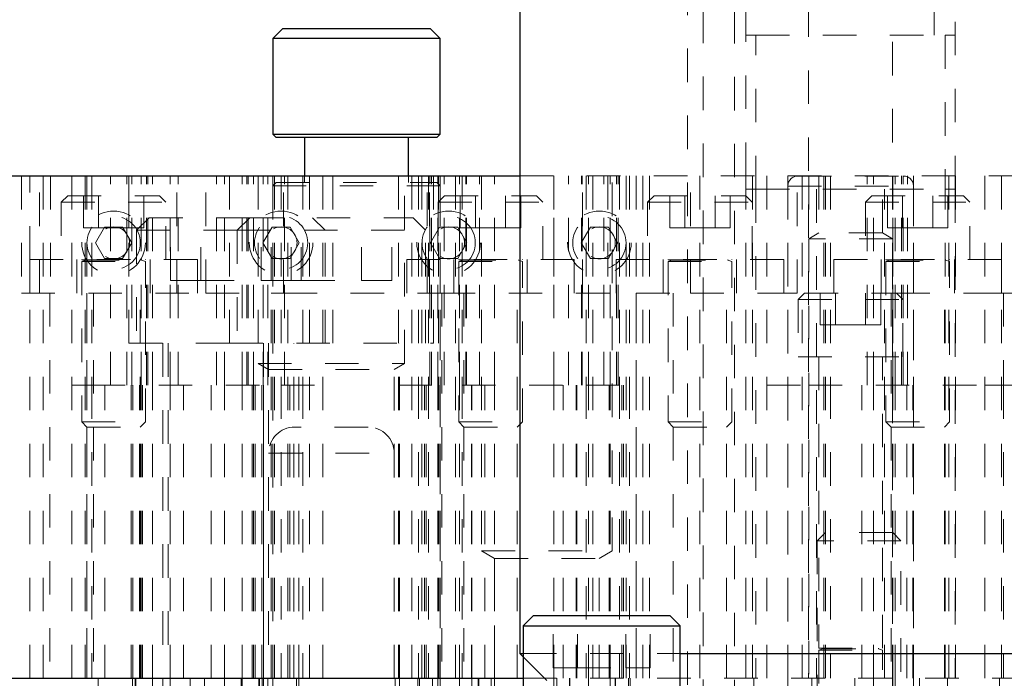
# Model space of a CAD drawing. Header units: inches. Extents: x 1802 to 2468, y -253 to -72.
# Tile 286 of 570: x 2078.78 to 2081.72, y -114.7 to -112.73. Entities that reach past the tile are written whole.
import ezdxf

# ---------------------------------------------------------------- set-up
doc = ezdxf.new("R2010")
doc.units = ezdxf.units.IN
doc.header["$LTSCALE"] = 0.5
doc.header["$MEASUREMENT"] = 0
doc.linetypes.add('HIDDEN', pattern=[0.225, 0.15, -0.075])
for name, color, linetype in [('DIE-M-S', 8, 'Continuous'), ('DIE-M-S2', 1, 'Continuous'), ('DIE-M-S3', 8, 'Continuous'), ('DSS-M-S', 53, 'Continuous'), ('SVD-M-S', 8, 'Continuous')]:
    doc.layers.add(name, color=color, linetype=linetype)

msp = doc.modelspace()

# ---------------------------------------------------------------- linework, layer by layer
at = {"layer": 'DIE-M-S', "linetype": 'Continuous', "lineweight": 25}
for p, q in [((2076.13726, -113.19667), (2080.27666, -113.19667)), ((2076.09942, -114.69667), (2080.28654, -114.69667))]:
    msp.add_line(p, q, dxfattribs=at)
at = {"layer": 'DIE-M-S', "linetype": 'HIDDEN', "lineweight": 18}
for p, q in [((2078.78916, -113.19667), (2078.78916, -113.54667)), ((2078.81416, -113.44667), (2078.81416, -113.19667)), ((2078.8426, -113.54667), (2078.8426, -113.19667)), ((2078.85416, -114.69667), (2078.85416, -113.19667)), ((2078.85416, -114.69667), (2078.85416, -113.19667)), ((2078.87541, -113.19667), (2078.87541, -113.54667)), ((2078.93916, -114.69667), (2078.93916, -113.19667)), ((2078.97916, -114.69667), (2078.97916, -113.19667)), ((2078.97916, -114.69667), (2078.97916, -113.19667)), ((2078.97916, -114.69667), (2078.97916, -113.19667)), ((2078.97916, -114.69667), (2078.97916, -113.19667)), ((2078.98416, -114.69667), (2078.98416, -113.19667)), ((2078.98416, -114.69667), (2078.98416, -113.19667)), ((2079.10966, -113.19667), (2079.10966, -113.69667)), ((2079.2529, -113.54667), (2079.2529, -113.19667)), ((2079.33916, -113.54667), (2079.33916, -113.19667)), ((2079.40966, -113.19667), (2079.40966, -113.69667)), ((2079.49541, -113.19667), (2079.49541, -113.75667)), ((2079.53916, -113.19667), (2079.53916, -114.69667)), ((2079.54473, -113.19667), (2079.54473, -114.69667)), ((2079.57169, -113.54667), (2079.57169, -113.19667)), ((2079.58416, -114.69667), (2079.58416, -113.19667)), ((2079.58416, -114.69667), (2079.58416, -113.19667)), ((2079.64916, -114.69667), (2079.64916, -113.19667)), ((2079.64916, -114.69667), (2079.64916, -113.19667)), ((2079.68916, -114.69667), (2079.68916, -113.19667)), ((2079.71866, -113.69667), (2079.71866, -113.19667)), ((2079.91416, -114.69667), (2079.91416, -113.19667)), ((2079.93291, -113.75667), (2079.93291, -113.19667)), ((2079.95416, -114.69667), (2079.95416, -113.19667)), ((2079.98416, -114.69667), (2079.98416, -113.19667)), ((2080.00041, -113.54667), (2080.00041, -113.19667)), ((2080.00663, -113.54667), (2080.00663, -113.19667)), ((2080.01866, -113.69667), (2080.01866, -113.19667)), ((2080.03358, -114.69667), (2080.03358, -113.19667)), ((2080.03916, -114.69667), (2080.03916, -113.19667)), ((2080.08416, -114.69667), (2080.08416, -113.19667)), ((2080.08416, -114.69667), (2080.08416, -113.19667)), ((2080.16262, -113.19667), (2080.16262, -114.31667)), ((2080.27666, -113.19667), (2083.15166, -113.19667)), ((2080.3779, -113.19667), (2080.3779, -113.54667)), ((2080.46416, -113.54667), (2080.46416, -113.19667)), ((2080.49416, -114.69667), (2080.49416, -113.19667)), ((2080.49416, -114.69667), (2080.49416, -113.19667)), ((2080.53916, -113.19667), (2080.53916, -113.54667)), ((2080.55262, -114.31667), (2080.55262, -113.19667)), ((2080.59416, -114.69667), (2080.59416, -113.19667)), ((2080.62416, -114.69667), (2080.62416, -113.19667)), ((2080.64416, -114.69667), (2080.64416, -113.19667)), ((2080.64416, -114.69667), (2080.64416, -113.19667)), ((2080.64416, -114.69667), (2080.64416, -113.19667)), ((2080.64416, -114.69667), (2080.64416, -113.19667)), ((2080.66416, -114.69667), (2080.66416, -113.19667)), ((2080.78571, -113.54667), (2080.78571, -113.19667)), ((2080.81416, -114.69667), (2080.81416, -113.19667)), ((2080.95116, -114.69667), (2080.95116, -113.19667)), ((2080.97116, -114.69667), (2080.97116, -113.19667)), ((2080.97116, -114.69667), (2080.97116, -113.19667)), ((2081.01416, -114.69667), (2081.01416, -113.19667)), ((2081.07666, -113.19667), (2081.07666, -114.69667)), ((2081.11916, -114.69667), (2081.11916, -113.19667)), ((2081.18416, -114.69667), (2081.18416, -113.19667)), ((2081.18866, -113.19667), (2081.18866, -114.69667)), ((2081.18916, -113.19667), (2081.18916, -113.54667)), ((2081.38966, -114.69667), (2081.38966, -113.19667)), ((2081.45166, -114.69667), (2081.45166, -113.19667)), ((2081.55716, -114.69667), (2081.55716, -113.19667)), ((2081.55716, -114.69667), (2081.55716, -113.19667)), ((2081.57716, -114.69667), (2081.57716, -113.19667)), ((2081.66416, -114.69667), (2081.66416, -113.19667)), ((2081.71395, -114.69667), (2081.71395, -113.19667)), ((2078.78916, -113.54667), (2079.33916, -113.54667)), ((2078.81416, -114.69667), (2078.81416, -113.54667)), ((2078.87416, -113.54667), (2078.87416, -114.69667)), ((2078.87416, -113.54667), (2078.87416, -114.69667)), ((2078.98466, -113.54667), (2078.98466, -114.69667)), ((2079.00416, -113.54667), (2079.00416, -114.69667)), ((2079.00416, -113.54667), (2079.00416, -114.69667)), ((2079.14366, -114.69667), (2079.14366, -113.54667)), ((2079.33916, -113.54667), (2079.53451, -113.54667)), ((2079.53451, -114.69667), (2079.53451, -113.54667)), ((2079.53451, -113.54667), (2079.57169, -113.54667)), ((2079.57169, -113.54667), (2080.00663, -113.54667)), ((2080.00663, -113.54667), (2080.0438, -113.54667)), ((2080.0438, -113.54667), (2080.0438, -114.69667)), ((2080.0438, -113.54667), (2080.62416, -113.54667)), ((2080.10966, -113.54667), (2080.10966, -114.69667)), ((2080.26866, -114.69667), (2080.26866, -113.54667)), ((2080.62416, -113.54667), (2080.62416, -114.69667)), ((2080.62416, -113.54667), (2080.78571, -113.54667)), ((2080.62416, -113.54667), (2080.62416, -114.69667)), ((2080.62416, -113.54667), (2080.62416, -114.69667)), ((2080.62416, -113.54667), (2080.62416, -114.69667)), ((2080.73466, -113.54667), (2080.73466, -114.69667)), ((2080.78571, -113.54667), (2081.01416, -113.54667)), ((2080.89366, -114.69667), (2080.89366, -113.54667)), ((2081.38466, -113.54667), (2081.38466, -114.69667)), ((2081.40066, -113.54667), (2081.66416, -113.54667)), ((2081.54366, -114.69667), (2081.54366, -113.54667)), ((2079.10966, -113.69667), (2079.40966, -113.69667)), ((2079.21116, -113.69667), (2079.21116, -114.69667)), ((2079.40966, -113.69667), (2080.01866, -113.69667)), ((2079.51116, -113.69667), (2079.51116, -114.69667)), ((2079.61716, -114.69667), (2079.61716, -113.69667)), ((2079.91716, -114.69667), (2079.91716, -113.69667)), ((2079.49541, -113.75667), (2079.93291, -113.75667)), ((2079.49541, -113.75667), (2079.52666, -113.77472)), ((2079.90166, -113.77472), (2079.93291, -113.75667)), ((2079.52666, -113.77472), (2079.90166, -113.77472)), ((2080.16262, -114.31667), (2080.55262, -114.31667)), ((2080.16262, -114.31667), (2080.20137, -114.33905)), ((2080.20137, -114.33905), (2080.51387, -114.33905)), ((2080.20137, -114.33905), (2080.20137, -114.69667)), ((2080.51387, -114.33905), (2080.55262, -114.31667)), ((2080.51387, -114.69667), (2080.51387, -114.33905)), ((2080.28654, -114.69667), (2082.78916, -114.69667))]:
    msp.add_line(p, q, dxfattribs=at)
for centre in [(2079.06416, -113.39667), (2079.56416, -113.39667), (2080.06416, -113.39667), (2080.51416, -113.39667)]:
    msp.add_circle(centre, 0.0795, dxfattribs=at)
at = {"layer": 'DIE-M-S2', "linetype": 'HIDDEN', "lineweight": 18}
for p, q in [((2078.99916, -113.19667), (2078.99916, -113.82167)), ((2078.99916, -113.19667), (2078.99916, -113.82167)), ((2078.99916, -113.19667), (2078.99916, -113.82167)), ((2078.99916, -113.19667), (2078.99916, -113.82167)), ((2079.05446, -113.82167), (2079.05446, -113.19667)), ((2079.10392, -113.82167), (2079.10392, -113.19667)), ((2079.10392, -113.82167), (2079.10392, -113.19667)), ((2079.10392, -113.82167), (2079.10392, -113.19667)), ((2079.10392, -113.82167), (2079.10392, -113.19667)), ((2079.11816, -113.82167), (2079.11816, -113.19667)), ((2079.11816, -113.82167), (2079.11816, -113.19667)), ((2079.11816, -113.82167), (2079.11816, -113.19667)), ((2079.11816, -113.82167), (2079.11816, -113.19667)), ((2079.14664, -113.82167), (2079.14664, -113.19667)), ((2079.14664, -113.82167), (2079.14664, -113.19667)), ((2079.14664, -113.82167), (2079.14664, -113.19667)), ((2079.14664, -113.82167), (2079.14664, -113.19667)), ((2079.16266, -113.82167), (2079.16266, -113.19667)), ((2079.16266, -113.82167), (2079.16266, -113.19667)), ((2079.16266, -113.82167), (2079.16266, -113.19667)), ((2079.16266, -113.82167), (2079.16266, -113.19667)), ((2079.16657, -113.82167), (2079.16657, -113.19667)), ((2079.16657, -113.82167), (2079.16657, -113.19667)), ((2079.16657, -113.82167), (2079.16657, -113.19667)), ((2079.16657, -113.82167), (2079.16657, -113.19667)), ((2079.18012, -113.82167), (2079.18012, -113.19667)), ((2079.18012, -113.82167), (2079.18012, -113.19667)), ((2079.18012, -113.82167), (2079.18012, -113.19667)), ((2079.18012, -113.82167), (2079.18012, -113.19667)), ((2079.23306, -113.82167), (2079.23306, -113.19667)), ((2079.23306, -113.82167), (2079.23306, -113.19667)), ((2079.23306, -113.82167), (2079.23306, -113.19667)), ((2079.23306, -113.82167), (2079.23306, -113.19667)), ((2079.25666, -113.82167), (2079.25666, -113.19667)), ((2079.37166, -113.82167), (2079.37166, -113.19667)), ((2079.39526, -113.82167), (2079.39526, -113.19667)), ((2079.39526, -113.82167), (2079.39526, -113.19667)), ((2079.39526, -113.82167), (2079.39526, -113.19667)), ((2079.39526, -113.82167), (2079.39526, -113.19667)), ((2079.4482, -113.82167), (2079.4482, -113.19667)), ((2079.4482, -113.82167), (2079.4482, -113.19667)), ((2079.4482, -113.82167), (2079.4482, -113.19667)), ((2079.4482, -113.82167), (2079.4482, -113.19667)), ((2079.46175, -113.82167), (2079.46175, -113.19667)), ((2079.46175, -113.82167), (2079.46175, -113.19667)), ((2079.46175, -113.82167), (2079.46175, -113.19667)), ((2079.46175, -113.82167), (2079.46175, -113.19667)), ((2079.46566, -113.82167), (2079.46566, -113.19667)), ((2079.46566, -113.82167), (2079.46566, -113.19667)), ((2079.46566, -113.82167), (2079.46566, -113.19667)), ((2079.46566, -113.82167), (2079.46566, -113.19667)), ((2079.48168, -113.82167), (2079.48168, -113.19667)), ((2079.48168, -113.82167), (2079.48168, -113.19667)), ((2079.48168, -113.82167), (2079.48168, -113.19667)), ((2079.48168, -113.82167), (2079.48168, -113.19667)), ((2079.51016, -113.82167), (2079.51016, -113.19667)), ((2079.51016, -113.82167), (2079.51016, -113.19667)), ((2079.51016, -113.82167), (2079.51016, -113.19667)), ((2079.51016, -113.82167), (2079.51016, -113.19667)), ((2079.5244, -113.82167), (2079.5244, -113.19667)), ((2079.5244, -113.82167), (2079.5244, -113.19667)), ((2079.5244, -113.82167), (2079.5244, -113.19667)), ((2079.5244, -113.82167), (2079.5244, -113.19667)), ((2079.56416, -113.19667), (2079.56416, -113.82167)), ((2079.56416, -113.19667), (2079.56416, -113.82167)), ((2079.57386, -113.82167), (2079.57386, -113.19667)), ((2079.62916, -113.19667), (2079.62916, -113.82167)), ((2079.62916, -113.19667), (2079.62916, -113.82167)), ((2079.97416, -113.19667), (2079.97416, -113.82167)), ((2080.00416, -113.19667), (2080.00416, -113.82167)), ((2080.00839, -113.82167), (2080.00839, -113.19667)), ((2080.01301, -113.82167), (2080.01301, -113.19667)), ((2080.01301, -113.82167), (2080.01301, -113.19667)), ((2080.03199, -113.82167), (2080.03199, -113.19667)), ((2080.03199, -113.82167), (2080.03199, -113.19667)), ((2080.05127, -113.82167), (2080.05127, -113.19667)), ((2080.05127, -113.82167), (2080.05127, -113.19667)), ((2080.09699, -113.82167), (2080.09699, -113.19667)), ((2080.09699, -113.82167), (2080.09699, -113.19667)), ((2080.10416, -113.19667), (2080.10416, -113.82167)), ((2080.10416, -113.19667), (2080.10416, -113.82167)), ((2080.11559, -113.82167), (2080.11559, -113.19667)), ((2080.11776, -113.82167), (2080.11776, -113.19667)), ((2080.11776, -113.82167), (2080.11776, -113.19667)), ((2080.15602, -113.82167), (2080.15602, -113.19667)), ((2080.15602, -113.82167), (2080.15602, -113.19667)), ((2080.20059, -113.82167), (2080.20059, -113.19667)), ((2080.20059, -113.82167), (2080.20059, -113.19667)), ((2080.20059, -113.82167), (2080.20059, -113.19667)), ((2080.20059, -113.82167), (2080.20059, -113.19667)), ((2080.37773, -113.82167), (2080.37773, -113.19667)), ((2080.37773, -113.82167), (2080.37773, -113.19667)), ((2080.37773, -113.82167), (2080.37773, -113.19667)), ((2080.37773, -113.82167), (2080.37773, -113.19667)), ((2080.4223, -113.82167), (2080.4223, -113.19667)), ((2080.4223, -113.82167), (2080.4223, -113.19667)), ((2080.46056, -113.82167), (2080.46056, -113.19667)), ((2080.46056, -113.82167), (2080.46056, -113.19667)), ((2080.46272, -113.82167), (2080.46272, -113.19667)), ((2080.47416, -113.19667), (2080.47416, -113.82167)), ((2080.47416, -113.19667), (2080.47416, -113.82167)), ((2080.48132, -113.82167), (2080.48132, -113.19667)), ((2080.48132, -113.82167), (2080.48132, -113.19667)), ((2080.52704, -113.82167), (2080.52704, -113.19667)), ((2080.52704, -113.82167), (2080.52704, -113.19667)), ((2080.54632, -113.82167), (2080.54632, -113.19667)), ((2080.54632, -113.82167), (2080.54632, -113.19667)), ((2080.5653, -113.82167), (2080.5653, -113.19667)), ((2080.5653, -113.82167), (2080.5653, -113.19667)), ((2080.56992, -113.82167), (2080.56992, -113.19667)), ((2080.57416, -113.19667), (2080.57416, -113.82167)), ((2080.60416, -113.19667), (2080.60416, -113.82167)), ((2081.10416, -113.54667), (2081.10416, -113.19667)), ((2081.13916, -113.19667), (2081.13916, -113.38467)), ((2081.20416, -113.19667), (2081.20416, -113.82167)), ((2081.31339, -113.82167), (2081.31339, -113.19667)), ((2081.33199, -113.82167), (2081.33199, -113.19667)), ((2081.33199, -113.82167), (2081.33199, -113.19667)), ((2081.38987, -113.82167), (2081.38987, -113.19667)), ((2081.39699, -113.82167), (2081.39699, -113.19667)), ((2081.41559, -113.82167), (2081.41559, -113.19667)), ((2081.42048, -113.82167), (2081.42048, -113.19667)), ((2081.43347, -113.82167), (2081.43347, -113.19667)), ((2081.01416, -113.54667), (2081.10416, -113.54667)), ((2081.66416, -113.54667), (2081.75416, -113.54667)), ((2081.71981, -113.54667), (2081.71981, -113.82167)), ((2078.93916, -113.82167), (2078.99916, -113.82167)), ((2078.99916, -113.82167), (2079.56416, -113.82167)), ((2079.56416, -113.82167), (2079.68916, -113.82167)), ((2079.91416, -113.82167), (2080.10416, -113.82167)), ((2080.10416, -113.82167), (2080.47416, -113.82167)), ((2080.47416, -113.82167), (2080.66416, -113.82167)), ((2081.01416, -113.82167), (2081.13916, -113.82167)), ((2081.13916, -113.82167), (2081.66416, -113.82167)), ((2081.66416, -113.82167), (2081.78916, -113.82167))]:
    msp.add_line(p, q, dxfattribs=at)
at = {"layer": 'DIE-M-S3', "linetype": 'HIDDEN', "lineweight": 18}
for p, q in [((2081.13866, -111.68167), (2081.13866, -114.69667)), ((2081.38866, -114.69667), (2081.38866, -111.68167)), ((2080.95116, -113.19667), (2080.95116, -111.94667)), ((2081.57616, -113.23667), (2081.57616, -111.94667)), ((2081.01366, -112.57667), (2081.01366, -112.77667)), ((2081.51366, -112.77667), (2081.51366, -112.57667)), ((2080.98116, -112.77667), (2080.95116, -112.77667)), ((2080.98116, -112.77667), (2081.54616, -112.77667)), ((2080.98116, -113.23667), (2080.98116, -112.77667)), ((2081.57616, -112.77667), (2081.54616, -112.77667)), ((2081.54616, -112.77667), (2081.54616, -113.23667)), ((2079.63416, -113.19667), (2079.63416, -113.21667)), ((2079.94416, -113.21667), (2079.94416, -113.19667)), ((2081.10666, -113.19717), (2081.42166, -113.19717)), ((2081.16941, -113.19717), (2081.16941, -113.36721)), ((2081.35891, -113.36721), (2081.35891, -113.19717)), ((2079.54916, -113.21667), (2079.53916, -113.22667)), ((2080.03916, -113.22667), (2079.53916, -113.22667)), ((2079.53916, -113.22667), (2079.53916, -114.94667)), ((2079.54916, -113.21667), (2080.02916, -113.21667)), ((2080.03916, -113.22667), (2080.02916, -113.21667)), ((2080.03916, -114.94667), (2080.03916, -113.22667)), ((2081.07666, -113.22717), (2081.44991, -113.22717)), ((2081.07666, -113.22717), (2081.07666, -114.94667)), ((2081.45166, -114.94667), (2081.45166, -113.22717)), ((2080.95116, -113.23667), (2080.98116, -113.23667)), ((2080.98116, -113.23667), (2080.98116, -114.69667)), ((2080.98116, -113.23667), (2081.54616, -113.23667)), ((2081.16209, -113.23667), (2081.16209, -114.69667)), ((2081.36522, -114.69667), (2081.36522, -113.23667)), ((2081.54616, -114.69667), (2081.54616, -113.23667)), ((2081.54616, -113.23667), (2081.57616, -113.23667)), ((2081.57616, -113.23667), (2081.57616, -114.69667)), ((2081.16941, -113.36721), (2081.13916, -113.38467)), ((2081.35891, -113.36721), (2081.16941, -113.36721)), ((2081.38916, -113.38467), (2081.35891, -113.36721)), ((2081.38916, -113.38467), (2081.13916, -113.38467)), ((2081.13916, -113.38467), (2081.13916, -115.13467)), ((2081.38916, -115.13467), (2081.38916, -113.38467)), ((2078.93916, -113.82167), (2078.99916, -113.82167)), ((2078.99916, -113.82167), (2078.99916, -114.69667)), ((2078.99916, -113.82167), (2079.56416, -113.82167)), ((2078.99916, -113.82167), (2078.99916, -114.69667)), ((2078.99916, -113.82167), (2078.99916, -114.69667)), ((2078.99916, -113.82167), (2078.99916, -114.69667)), ((2079.03806, -114.69667), (2079.03806, -113.82167)), ((2079.11699, -114.69667), (2079.11699, -113.82167)), ((2079.11699, -114.69667), (2079.11699, -113.82167)), ((2079.11699, -114.69667), (2079.11699, -113.82167)), ((2079.11699, -114.69667), (2079.11699, -113.82167)), ((2079.12125, -114.69667), (2079.12125, -113.82167)), ((2079.12125, -114.69667), (2079.12125, -113.82167)), ((2079.12125, -114.69667), (2079.12125, -113.82167)), ((2079.12125, -114.69667), (2079.12125, -113.82167)), ((2079.14177, -114.69667), (2079.14177, -113.82167)), ((2079.14177, -114.69667), (2079.14177, -113.82167)), ((2079.14177, -114.69667), (2079.14177, -113.82167)), ((2079.14177, -114.69667), (2079.14177, -113.82167)), ((2079.14675, -114.69667), (2079.14675, -113.82167)), ((2079.14675, -114.69667), (2079.14675, -113.82167)), ((2079.14675, -114.69667), (2079.14675, -113.82167)), ((2079.14675, -114.69667), (2079.14675, -113.82167)), ((2079.15023, -114.69667), (2079.15023, -113.82167)), ((2079.15023, -114.69667), (2079.15023, -113.82167)), ((2079.15023, -114.69667), (2079.15023, -113.82167)), ((2079.15023, -114.69667), (2079.15023, -113.82167)), ((2079.18012, -114.69667), (2079.18012, -113.82167)), ((2079.18012, -114.69667), (2079.18012, -113.82167)), ((2079.18012, -114.69667), (2079.18012, -113.82167)), ((2079.18012, -114.69667), (2079.18012, -113.82167)), ((2079.23306, -114.69667), (2079.23306, -113.82167)), ((2079.23306, -114.69667), (2079.23306, -113.82167)), ((2079.23306, -114.69667), (2079.23306, -113.82167)), ((2079.23306, -114.69667), (2079.23306, -113.82167)), ((2079.27306, -114.69667), (2079.27306, -113.82167)), ((2079.35526, -114.69667), (2079.35526, -113.82167)), ((2079.39526, -114.69667), (2079.39526, -113.82167)), ((2079.39526, -114.69667), (2079.39526, -113.82167)), ((2079.39526, -114.69667), (2079.39526, -113.82167)), ((2079.39526, -114.69667), (2079.39526, -113.82167)), ((2079.4482, -114.69667), (2079.4482, -113.82167)), ((2079.4482, -114.69667), (2079.4482, -113.82167)), ((2079.4482, -114.69667), (2079.4482, -113.82167)), ((2079.4482, -114.69667), (2079.4482, -113.82167)), ((2079.47809, -114.69667), (2079.47809, -113.82167)), ((2079.47809, -114.69667), (2079.47809, -113.82167)), ((2079.47809, -114.69667), (2079.47809, -113.82167)), ((2079.47809, -114.69667), (2079.47809, -113.82167)), ((2079.48157, -114.69667), (2079.48157, -113.82167)), ((2079.48157, -114.69667), (2079.48157, -113.82167)), ((2079.48157, -114.69667), (2079.48157, -113.82167)), ((2079.48157, -114.69667), (2079.48157, -113.82167)), ((2079.48655, -114.69667), (2079.48655, -113.82167)), ((2079.48655, -114.69667), (2079.48655, -113.82167)), ((2079.48655, -114.69667), (2079.48655, -113.82167)), ((2079.48655, -114.69667), (2079.48655, -113.82167)), ((2079.50707, -114.69667), (2079.50707, -113.82167)), ((2079.50707, -114.69667), (2079.50707, -113.82167)), ((2079.50707, -114.69667), (2079.50707, -113.82167)), ((2079.50707, -114.69667), (2079.50707, -113.82167)), ((2079.51133, -114.69667), (2079.51133, -113.82167)), ((2079.51133, -114.69667), (2079.51133, -113.82167)), ((2079.51133, -114.69667), (2079.51133, -113.82167)), ((2079.51133, -114.69667), (2079.51133, -113.82167)), ((2079.56416, -113.82167), (2079.56416, -114.69667)), ((2079.56416, -113.82167), (2079.68916, -113.82167)), ((2079.56416, -113.82167), (2079.56416, -114.69667)), ((2079.59026, -114.69667), (2079.59026, -113.82167)), ((2079.62916, -113.82167), (2079.62916, -114.69667)), ((2079.62916, -113.82167), (2079.62916, -114.69667)), ((2079.91416, -113.82167), (2080.10416, -113.82167)), ((2079.97416, -113.82167), (2079.97416, -114.69667)), ((2079.99199, -114.69667), (2079.99199, -113.82167)), ((2079.99699, -114.69667), (2079.99699, -113.82167)), ((2079.99699, -114.69667), (2079.99699, -113.82167)), ((2080.00416, -113.82167), (2080.00416, -114.69667)), ((2080.03199, -114.69667), (2080.03199, -113.82167)), ((2080.03199, -114.69667), (2080.03199, -113.82167)), ((2080.03525, -114.69667), (2080.03525, -113.82167)), ((2080.03525, -114.69667), (2080.03525, -113.82167)), ((2080.09699, -114.69667), (2080.09699, -113.82167)), ((2080.09699, -114.69667), (2080.09699, -113.82167)), ((2080.10416, -113.82167), (2080.10416, -114.69667)), ((2080.10416, -113.82167), (2080.47416, -113.82167)), ((2080.10416, -113.82167), (2080.10416, -114.69667)), ((2080.13199, -114.69667), (2080.13199, -113.82167)), ((2080.13379, -114.69667), (2080.13379, -113.82167)), ((2080.13379, -114.69667), (2080.13379, -113.82167)), ((2080.17205, -114.69667), (2080.17205, -113.82167)), ((2080.17205, -114.69667), (2080.17205, -113.82167)), ((2080.20059, -114.69667), (2080.20059, -113.82167)), ((2080.20059, -114.69667), (2080.20059, -113.82167)), ((2080.20059, -114.69667), (2080.20059, -113.82167)), ((2080.20059, -114.69667), (2080.20059, -113.82167)), ((2080.37773, -114.69667), (2080.37773, -113.82167)), ((2080.37773, -114.69667), (2080.37773, -113.82167)), ((2080.37773, -114.69667), (2080.37773, -113.82167)), ((2080.37773, -114.69667), (2080.37773, -113.82167)), ((2080.40627, -114.69667), (2080.40627, -113.82167)), ((2080.40627, -114.69667), (2080.40627, -113.82167)), ((2080.44453, -114.69667), (2080.44453, -113.82167)), ((2080.44453, -114.69667), (2080.44453, -113.82167)), ((2080.44632, -114.69667), (2080.44632, -113.82167)), ((2080.47416, -113.82167), (2080.47416, -114.69667)), ((2080.47416, -113.82167), (2080.66416, -113.82167)), ((2080.47416, -113.82167), (2080.47416, -114.69667)), ((2080.48132, -114.69667), (2080.48132, -113.82167)), ((2080.48132, -114.69667), (2080.48132, -113.82167)), ((2080.54307, -114.69667), (2080.54307, -113.82167)), ((2080.54307, -114.69667), (2080.54307, -113.82167)), ((2080.54632, -114.69667), (2080.54632, -113.82167)), ((2080.54632, -114.69667), (2080.54632, -113.82167)), ((2080.57416, -113.82167), (2080.57416, -114.69667)), ((2080.58133, -114.69667), (2080.58133, -113.82167)), ((2080.58133, -114.69667), (2080.58133, -113.82167)), ((2080.58632, -114.69667), (2080.58632, -113.82167)), ((2080.60416, -113.82167), (2080.60416, -114.69667)), ((2081.01416, -113.82167), (2081.13916, -113.82167)), ((2081.13916, -113.82167), (2081.66416, -113.82167)), ((2081.20416, -113.82167), (2081.20416, -114.69667)), ((2081.29699, -114.69667), (2081.29699, -113.82167)), ((2081.33199, -114.69667), (2081.33199, -113.82167)), ((2081.33199, -114.69667), (2081.33199, -113.82167)), ((2081.38987, -114.69667), (2081.38987, -113.82167)), ((2081.39699, -114.69667), (2081.39699, -113.82167)), ((2081.43199, -114.69667), (2081.43199, -113.82167)), ((2081.44987, -114.69667), (2081.44987, -113.82167)), ((2081.66416, -113.82167), (2081.78916, -113.82167)), ((2081.71981, -113.82167), (2081.71981, -114.69667)), ((2079.01806, -115.19667), (2079.01806, -114.69667)), ((2079.12084, -115.19667), (2079.12084, -114.69667)), ((2079.12084, -115.19667), (2079.12084, -114.69667)), ((2079.12084, -115.19667), (2079.12084, -114.69667)), ((2079.12084, -115.19667), (2079.12084, -114.69667)), ((2079.12903, -115.19667), (2079.12903, -114.69667)), ((2079.12903, -115.19667), (2079.12903, -114.69667)), ((2079.12903, -115.19667), (2079.12903, -114.69667)), ((2079.12903, -115.19667), (2079.12903, -114.69667)), ((2079.13031, -115.19667), (2079.13031, -114.69667)), ((2079.13031, -115.19667), (2079.13031, -114.69667)), ((2079.13031, -115.19667), (2079.13031, -114.69667)), ((2079.13031, -115.19667), (2079.13031, -114.69667)), ((2079.18012, -115.19667), (2079.18012, -114.69667)), ((2079.18012, -115.19667), (2079.18012, -114.69667)), ((2079.18012, -115.19667), (2079.18012, -114.69667)), ((2079.18012, -115.19667), (2079.18012, -114.69667)), ((2079.21116, -114.69667), (2079.21116, -115.19667)), ((2079.23306, -115.19667), (2079.23306, -114.69667)), ((2079.23306, -115.19667), (2079.23306, -114.69667)), ((2079.23306, -115.19667), (2079.23306, -114.69667)), ((2079.23306, -115.19667), (2079.23306, -114.69667)), ((2079.29306, -115.19667), (2079.29306, -114.69667)), ((2079.33526, -115.19667), (2079.33526, -114.69667)), ((2079.39526, -115.19667), (2079.39526, -114.69667)), ((2079.39526, -115.19667), (2079.39526, -114.69667)), ((2079.39526, -115.19667), (2079.39526, -114.69667)), ((2079.39526, -115.19667), (2079.39526, -114.69667)), ((2079.44541, -114.69667), (2079.44541, -115.19667)), ((2079.4482, -115.19667), (2079.4482, -114.69667)), ((2079.4482, -115.19667), (2079.4482, -114.69667)), ((2079.4482, -115.19667), (2079.4482, -114.69667)), ((2079.4482, -115.19667), (2079.4482, -114.69667)), ((2079.49801, -115.19667), (2079.49801, -114.69667)), ((2079.49801, -115.19667), (2079.49801, -114.69667)), ((2079.49801, -115.19667), (2079.49801, -114.69667)), ((2079.49801, -115.19667), (2079.49801, -114.69667)), ((2079.49929, -115.19667), (2079.49929, -114.69667)), ((2079.49929, -115.19667), (2079.49929, -114.69667)), ((2079.49929, -115.19667), (2079.49929, -114.69667)), ((2079.49929, -115.19667), (2079.49929, -114.69667)), ((2079.50748, -115.19667), (2079.50748, -114.69667)), ((2079.50748, -115.19667), (2079.50748, -114.69667)), ((2079.50748, -115.19667), (2079.50748, -114.69667)), ((2079.50748, -115.19667), (2079.50748, -114.69667)), ((2079.51116, -114.69667), (2079.51116, -115.19667)), ((2079.52416, -114.69667), (2079.52416, -115.19667)), ((2079.61026, -115.19667), (2079.61026, -114.69667)), ((2079.61716, -115.19667), (2079.61716, -114.69667)), ((2079.90416, -115.19667), (2079.90416, -114.69667)), ((2079.91716, -115.19667), (2079.91716, -114.69667)), ((2079.97199, -115.19667), (2079.97199, -114.69667)), ((2079.97745, -115.19667), (2079.97745, -114.69667)), ((2079.97745, -115.19667), (2079.97745, -114.69667)), ((2080.01571, -115.19667), (2080.01571, -114.69667)), ((2080.01571, -115.19667), (2080.01571, -114.69667)), ((2080.03199, -115.19667), (2080.03199, -114.69667)), ((2080.03199, -115.19667), (2080.03199, -114.69667)), ((2080.09699, -115.19667), (2080.09699, -114.69667)), ((2080.09699, -115.19667), (2080.09699, -114.69667)), ((2080.13291, -115.19667), (2080.13291, -114.69667)), ((2080.15199, -115.19667), (2080.15199, -114.69667)), ((2080.15333, -115.19667), (2080.15333, -114.69667)), ((2080.15333, -115.19667), (2080.15333, -114.69667)), ((2080.15449, -114.69667), (2080.15449, -115.19667)), ((2080.19159, -115.19667), (2080.19159, -114.69667)), ((2080.19159, -115.19667), (2080.19159, -114.69667)), ((2080.20059, -115.19667), (2080.20059, -114.69667)), ((2080.20059, -115.19667), (2080.20059, -114.69667)), ((2080.20059, -115.19667), (2080.20059, -114.69667)), ((2080.20059, -115.19667), (2080.20059, -114.69667)), ((2080.28654, -114.69667), (2082.78916, -114.69667)), ((2080.37773, -115.19667), (2080.37773, -114.69667)), ((2080.37773, -115.19667), (2080.37773, -114.69667)), ((2080.37773, -115.19667), (2080.37773, -114.69667)), ((2080.37773, -115.19667), (2080.37773, -114.69667)), ((2080.38673, -115.19667), (2080.38673, -114.69667)), ((2080.38673, -115.19667), (2080.38673, -114.69667)), ((2080.42499, -115.19667), (2080.42499, -114.69667)), ((2080.42499, -115.19667), (2080.42499, -114.69667)), ((2080.42632, -115.19667), (2080.42632, -114.69667)), ((2080.48132, -115.19667), (2080.48132, -114.69667)), ((2080.48132, -115.19667), (2080.48132, -114.69667)), ((2080.54632, -115.19667), (2080.54632, -114.69667)), ((2080.54632, -115.19667), (2080.54632, -114.69667)), ((2080.56074, -115.19667), (2080.56074, -114.69667)), ((2080.56261, -115.19667), (2080.56261, -114.69667)), ((2080.56261, -115.19667), (2080.56261, -114.69667)), ((2080.60087, -115.19667), (2080.60087, -114.69667)), ((2080.60087, -115.19667), (2080.60087, -114.69667)), ((2080.60632, -115.19667), (2080.60632, -114.69667)), ((2080.9751, -114.69667), (2080.9751, -115.19667)), ((2081.07616, -114.69667), (2081.07616, -115.19667)), ((2081.14866, -114.69667), (2081.14866, -114.88667)), ((2081.27699, -115.19667), (2081.27699, -114.69667)), ((2081.33199, -115.19667), (2081.33199, -114.69667)), ((2081.33199, -115.19667), (2081.33199, -114.69667)), ((2081.38987, -115.19667), (2081.38987, -114.69667)), ((2081.39699, -115.19667), (2081.39699, -114.69667)), ((2081.42966, -114.88667), (2081.42966, -114.69667)), ((2081.45116, -115.19667), (2081.45116, -114.69667)), ((2081.45199, -115.19667), (2081.45199, -114.69667)), ((2081.46987, -115.19667), (2081.46987, -114.69667)), ((2081.55322, -115.19667), (2081.55322, -114.69667)), ((2081.70845, -114.69667), (2081.70845, -115.19667))]:
    msp.add_line(p, q, dxfattribs=at)
at = {"layer": 'DIE-M-S3', "linetype": 'Continuous', "lineweight": 25}
for p, q in [((2079.56916, -112.75667), (2079.53916, -112.78667)), ((2079.56916, -112.75667), (2080.00916, -112.75667)), ((2080.03916, -112.78667), (2080.00916, -112.75667)), ((2079.53916, -112.78667), (2079.53916, -113.07167)), ((2080.03916, -112.78667), (2079.53916, -112.78667)), ((2080.03916, -113.07167), (2080.03916, -112.78667)), ((2079.53916, -113.07167), (2079.54916, -113.08167)), ((2079.53916, -113.07167), (2080.03916, -113.07167)), ((2080.02916, -113.08167), (2079.54916, -113.08167)), ((2079.63416, -113.08167), (2079.63416, -113.19667)), ((2079.94416, -113.19667), (2079.94416, -113.08167)), ((2080.02916, -113.08167), (2080.03916, -113.07167)), ((2076.09942, -114.69667), (2080.28654, -114.69667))]:
    msp.add_line(p, q, dxfattribs=at)
at = {"layer": 'DIE-M-S3', "linetype": 'HIDDEN', "lineweight": 18}
for centre, start, end in [((2081.10666, -113.22717), 90, 180), ((2081.42166, -113.22717), 0, 90)]:
    msp.add_arc(centre, 0.03, start, end, dxfattribs=at)
at = {"layer": 'DSS-M-S', "linetype": 'Continuous', "lineweight": 25}
for p, q in [((2080.27666, -112.21667), (2080.27666, -114.62317)), ((2080.31779, -114.50917), (2080.28654, -114.54042)), ((2080.31779, -114.50917), (2080.72404, -114.50917)), ((2080.75529, -114.54042), (2080.72404, -114.50917)), ((2080.28654, -114.54042), (2080.28654, -114.82167)), ((2080.28654, -114.54042), (2080.75529, -114.54042)), ((2080.75529, -114.82167), (2080.75529, -114.54042)), ((2080.27666, -114.62317), (2080.28654, -114.63306)), ((2080.27666, -114.62317), (2080.28654, -114.62317)), ((2080.75529, -114.62317), (2082.67303, -114.62317))]:
    msp.add_line(p, q, dxfattribs=at)
at = {"layer": 'DSS-M-S', "linetype": 'HIDDEN', "lineweight": 18}
for p, q in [((2080.77666, -112.21667), (2080.77666, -116.61417)), ((2080.82353, -112.50045), (2080.82353, -115.91571)), ((2080.91728, -112.50104), (2080.91728, -115.91656)), ((2080.37658, -114.66542), (2080.37658, -114.50917)), ((2080.44875, -114.66542), (2080.44875, -114.50917)), ((2080.59309, -114.66542), (2080.59309, -114.50917)), ((2080.66525, -114.66542), (2080.66525, -114.50917)), ((2080.28654, -114.62317), (2080.75529, -114.62317)), ((2080.28654, -114.63306), (2080.46416, -114.81067)), ((2080.37658, -114.66542), (2080.44875, -114.66542)), ((2080.44875, -114.66542), (2080.59309, -114.66542)), ((2080.59309, -114.66542), (2080.66525, -114.66542))]:
    msp.add_line(p, q, dxfattribs=at)
at = {"layer": 'SVD-M-S', "linetype": 'HIDDEN', "lineweight": 18}
for p, q in [((2081.07666, -113.22717), (2081.44991, -113.22717)), ((2078.92716, -113.25667), (2078.90816, -113.27567)), ((2078.92716, -113.25667), (2079.20116, -113.25667)), ((2078.97395, -113.35167), (2078.97395, -113.25667)), ((2079.01905, -113.35167), (2079.01905, -113.25667)), ((2079.10926, -113.35167), (2079.10926, -113.25667)), ((2079.15437, -113.35167), (2079.15437, -113.25667)), ((2079.22016, -113.27567), (2079.20116, -113.25667)), ((2080.05216, -113.25667), (2080.03316, -113.27567)), ((2080.05216, -113.25667), (2080.32616, -113.25667)), ((2080.09895, -113.35167), (2080.09895, -113.25667)), ((2080.14405, -113.35167), (2080.14405, -113.25667)), ((2080.23426, -113.35167), (2080.23426, -113.25667)), ((2080.27937, -113.35167), (2080.27937, -113.25667)), ((2080.34516, -113.27567), (2080.32616, -113.25667)), ((2080.67716, -113.25667), (2080.65816, -113.27567)), ((2080.67716, -113.25667), (2080.95116, -113.25667)), ((2080.72395, -113.35167), (2080.72395, -113.25667)), ((2080.76905, -113.35167), (2080.76905, -113.25667)), ((2080.85926, -113.35167), (2080.85926, -113.25667)), ((2080.90437, -113.35167), (2080.90437, -113.25667)), ((2080.97016, -113.27567), (2080.95116, -113.25667)), ((2081.32716, -113.25667), (2081.30816, -113.27567)), ((2081.32716, -113.25667), (2081.60116, -113.25667)), ((2081.37395, -113.35167), (2081.37395, -113.25667)), ((2081.41905, -113.35167), (2081.41905, -113.25667)), ((2081.50926, -113.35167), (2081.50926, -113.25667)), ((2081.55437, -113.35167), (2081.55437, -113.25667)), ((2081.62016, -113.27567), (2081.60116, -113.25667)), ((2078.90816, -113.27567), (2079.22016, -113.27567)), ((2078.90816, -113.27567), (2078.90816, -113.44667)), ((2079.22016, -113.44667), (2079.22016, -113.27567)), ((2080.03316, -113.27567), (2080.34516, -113.27567)), ((2080.03316, -113.27567), (2080.03316, -113.44667)), ((2080.34516, -113.44667), (2080.34516, -113.27567)), ((2080.65816, -113.27567), (2080.97016, -113.27567)), ((2080.65816, -113.27567), (2080.65816, -113.44667)), ((2080.97016, -113.44667), (2080.97016, -113.27567)), ((2081.30816, -113.27567), (2081.62016, -113.27567)), ((2081.30816, -113.27567), (2081.30816, -113.44667)), ((2081.62016, -113.44667), (2081.62016, -113.27567)), ((2079.17041, -113.32167), (2079.13291, -113.35917)), ((2079.17041, -113.32167), (2079.47041, -113.32167)), ((2079.23403, -113.50917), (2079.23403, -113.32167)), ((2079.32409, -113.50917), (2079.32409, -113.32167)), ((2079.47041, -113.32167), (2079.43291, -113.35917)), ((2079.47041, -113.32167), (2079.95791, -113.32167)), ((2079.50423, -113.50917), (2079.50423, -113.32167)), ((2079.53403, -113.50917), (2079.53403, -113.32167)), ((2079.59429, -113.50917), (2079.59429, -113.32167)), ((2079.62409, -113.50917), (2079.62409, -113.32167)), ((2079.69541, -113.35917), (2079.65791, -113.32167)), ((2079.80423, -113.50917), (2079.80423, -113.32167)), ((2079.89429, -113.50917), (2079.89429, -113.32167)), ((2079.99541, -113.35917), (2079.95791, -113.32167)), ((2078.97395, -113.35167), (2079.01905, -113.35167)), ((2079.01006, -113.39667), (2079.03711, -113.34982)), ((2079.01905, -113.35167), (2079.10926, -113.35167)), ((2079.03711, -113.34982), (2079.09121, -113.34982)), ((2079.09121, -113.34982), (2079.11826, -113.39667)), ((2079.10926, -113.35167), (2079.15437, -113.35167)), ((2079.13291, -113.35917), (2079.43291, -113.35917)), ((2079.13291, -113.35917), (2079.13291, -113.69667)), ((2079.43291, -113.35917), (2079.99541, -113.35917)), ((2079.43291, -113.35917), (2079.43291, -113.69667)), ((2079.51006, -113.39667), (2079.53711, -113.34982)), ((2079.53711, -113.34982), (2079.59121, -113.34982)), ((2079.59121, -113.34982), (2079.61826, -113.39667)), ((2079.69541, -113.69667), (2079.69541, -113.35917)), ((2079.99541, -113.69667), (2079.99541, -113.35917)), ((2080.01006, -113.39667), (2080.03711, -113.34982)), ((2080.03711, -113.34982), (2080.09121, -113.34982)), ((2080.09121, -113.34982), (2080.11826, -113.39667)), ((2080.09895, -113.35167), (2080.14405, -113.35167)), ((2080.14405, -113.35167), (2080.23426, -113.35167)), ((2080.23426, -113.35167), (2080.27937, -113.35167)), ((2080.46006, -113.39667), (2080.48711, -113.34982)), ((2080.48711, -113.34982), (2080.54121, -113.34982)), ((2080.54121, -113.34982), (2080.56826, -113.39667)), ((2080.72395, -113.35167), (2080.76905, -113.35167)), ((2080.76905, -113.35167), (2080.85926, -113.35167)), ((2080.85926, -113.35167), (2080.90437, -113.35167)), ((2081.37395, -113.35167), (2081.41905, -113.35167)), ((2081.41905, -113.35167), (2081.50926, -113.35167)), ((2081.50926, -113.35167), (2081.55437, -113.35167)), ((2079.03711, -113.44352), (2079.01006, -113.39667)), ((2079.11826, -113.39667), (2079.09121, -113.44352)), ((2079.53711, -113.44352), (2079.51006, -113.39667)), ((2079.61826, -113.39667), (2079.59121, -113.44352)), ((2080.03711, -113.44352), (2080.01006, -113.39667)), ((2080.11826, -113.39667), (2080.09121, -113.44352)), ((2080.48711, -113.44352), (2080.46006, -113.39667)), ((2080.56826, -113.39667), (2080.54121, -113.44352)), ((2078.81416, -113.44667), (2079.31416, -113.44667)), ((2078.81416, -113.44667), (2078.81416, -113.54667)), ((2078.95478, -113.44667), (2078.95478, -113.54667)), ((2078.96916, -113.44667), (2078.96916, -113.44707)), ((2078.96916, -113.44707), (2079.15916, -113.44707)), ((2078.98046, -113.44859), (2078.96916, -113.45271)), ((2078.96916, -113.45271), (2079.15916, -113.45271)), ((2078.96916, -113.45271), (2078.96916, -113.93117)), ((2078.98046, -113.44859), (2079.14786, -113.44859)), ((2079.09121, -113.44352), (2079.03711, -113.44352)), ((2079.15916, -113.45271), (2079.14786, -113.44859)), ((2079.15916, -113.44707), (2079.15916, -113.44667)), ((2079.15916, -113.93117), (2079.15916, -113.45271)), ((2079.17353, -113.54667), (2079.17353, -113.44667)), ((2079.31416, -113.54667), (2079.31416, -113.44667)), ((2079.59121, -113.44352), (2079.53711, -113.44352)), ((2079.93916, -113.44667), (2080.43916, -113.44667)), ((2079.93916, -113.44667), (2079.93916, -113.54667)), ((2080.09121, -113.44352), (2080.03711, -113.44352)), ((2080.07978, -113.44667), (2080.07978, -113.54667)), ((2080.09416, -113.44667), (2080.09416, -113.44707)), ((2080.09416, -113.44707), (2080.28416, -113.44707)), ((2080.10546, -113.44859), (2080.09416, -113.45271)), ((2080.09416, -113.45271), (2080.28416, -113.45271)), ((2080.09416, -113.45271), (2080.09416, -113.93117)), ((2080.10546, -113.44859), (2080.27286, -113.44859)), ((2080.28416, -113.45271), (2080.27286, -113.44859)), ((2080.28416, -113.44707), (2080.28416, -113.44667)), ((2080.28416, -113.93117), (2080.28416, -113.45271)), ((2080.29853, -113.54667), (2080.29853, -113.44667)), ((2080.43916, -113.54667), (2080.43916, -113.44667)), ((2080.54121, -113.44352), (2080.48711, -113.44352)), ((2080.56416, -113.44667), (2081.06416, -113.44667)), ((2080.56416, -113.44667), (2080.56416, -113.54667)), ((2080.70478, -113.44667), (2080.70478, -113.54667)), ((2080.71916, -113.44667), (2080.71916, -113.44707)), ((2080.71916, -113.44707), (2080.90916, -113.44707)), ((2080.73046, -113.44859), (2080.71916, -113.45271)), ((2080.71916, -113.45271), (2080.90916, -113.45271)), ((2080.71916, -113.45271), (2080.71916, -113.93117)), ((2080.73046, -113.44859), (2080.89786, -113.44859)), ((2080.90916, -113.45271), (2080.89786, -113.44859)), ((2080.90916, -113.44707), (2080.90916, -113.44667)), ((2080.90916, -113.93117), (2080.90916, -113.45271)), ((2080.92353, -113.54667), (2080.92353, -113.44667)), ((2081.06416, -113.54667), (2081.06416, -113.44667)), ((2081.21416, -113.44667), (2081.71416, -113.44667)), ((2081.21416, -113.44667), (2081.21416, -113.54667)), ((2081.35478, -113.44667), (2081.35478, -113.54667)), ((2081.36916, -113.44667), (2081.36916, -113.44707)), ((2081.36916, -113.44707), (2081.55916, -113.44707)), ((2081.38046, -113.44859), (2081.36916, -113.45271)), ((2081.36916, -113.45271), (2081.55916, -113.45271)), ((2081.36916, -113.45271), (2081.36916, -113.93117)), ((2081.38046, -113.44859), (2081.54786, -113.44859)), ((2081.55916, -113.45271), (2081.54786, -113.44859)), ((2081.55916, -113.44707), (2081.55916, -113.44667)), ((2081.55916, -113.93117), (2081.55916, -113.45271)), ((2081.57353, -113.54667), (2081.57353, -113.44667)), ((2081.71416, -113.54667), (2081.71416, -113.44667)), ((2079.23403, -113.50917), (2079.32409, -113.50917)), ((2079.32409, -113.50917), (2079.50423, -113.50917)), ((2079.50423, -113.50917), (2079.53403, -113.50917)), ((2079.53403, -113.50917), (2079.62409, -113.50917)), ((2079.62409, -113.50917), (2079.80423, -113.50917)), ((2079.80423, -113.50917), (2079.89429, -113.50917)), ((2081.12666, -113.54667), (2081.10766, -113.56567)), ((2081.12666, -113.54667), (2081.40066, -113.54667)), ((2081.17345, -113.64167), (2081.17345, -113.54667)), ((2081.21855, -113.64167), (2081.21855, -113.54667)), ((2081.30876, -113.64167), (2081.30876, -113.54667)), ((2081.35387, -113.64167), (2081.35387, -113.54667)), ((2081.41966, -113.56567), (2081.40066, -113.54667)), ((2081.10766, -113.56567), (2081.41966, -113.56567)), ((2081.10766, -113.56567), (2081.10766, -113.73667)), ((2081.41966, -113.73667), (2081.41966, -113.56567)), ((2081.17345, -113.64167), (2081.21855, -113.64167)), ((2081.21855, -113.64167), (2081.30876, -113.64167)), ((2081.30876, -113.64167), (2081.35387, -113.64167)), ((2079.22666, -113.69667), (2079.22666, -114.69707)), ((2079.52666, -113.69667), (2079.52666, -114.69707)), ((2079.60166, -114.69707), (2079.60166, -113.69667)), ((2079.90166, -114.69707), (2079.90166, -113.69667)), ((2081.10766, -113.73667), (2081.41966, -113.73667)), ((2081.16866, -113.73667), (2081.16866, -114.60707)), ((2081.35866, -114.60707), (2081.35866, -113.73667)), ((2078.96916, -113.93117), (2079.15916, -113.93117)), ((2078.96916, -113.93117), (2078.98466, -113.94667)), ((2079.14366, -113.94667), (2079.15916, -113.93117)), ((2080.09416, -113.93117), (2080.28416, -113.93117)), ((2080.09416, -113.93117), (2080.10966, -113.94667)), ((2080.26866, -113.94667), (2080.28416, -113.93117)), ((2080.71916, -113.93117), (2080.90916, -113.93117)), ((2080.71916, -113.93117), (2080.73466, -113.94667)), ((2080.89366, -113.94667), (2080.90916, -113.93117)), ((2081.36916, -113.93117), (2081.55916, -113.93117)), ((2081.36916, -113.93117), (2081.38466, -113.94667)), ((2081.54366, -113.94667), (2081.55916, -113.93117)), ((2078.98466, -113.94667), (2079.14366, -113.94667)), ((2079.82366, -113.94667), (2079.60466, -113.94667)), ((2080.10966, -113.94667), (2080.26866, -113.94667)), ((2080.73466, -113.94667), (2080.89366, -113.94667)), ((2081.38466, -113.94667), (2081.54366, -113.94667)), ((2079.52666, -114.02467), (2079.89991, -114.02467)), ((2081.18866, -114.26167), (2081.16416, -114.28617)), ((2081.41416, -114.28617), (2081.16416, -114.28617)), ((2081.16416, -114.28617), (2081.16416, -114.87736)), ((2081.38966, -114.26167), (2081.18866, -114.26167)), ((2081.41416, -114.28617), (2081.38966, -114.26167)), ((2081.41416, -114.87736), (2081.41416, -114.28617)), ((2081.16866, -114.60707), (2081.35866, -114.60707)), ((2081.17996, -114.60859), (2081.16866, -114.61271)), ((2081.17996, -114.60859), (2081.34736, -114.60859)), ((2081.35866, -114.61271), (2081.34736, -114.60859)), ((2081.16866, -114.61271), (2081.35866, -114.61271)), ((2081.16866, -114.61271), (2081.16866, -115.47117)), ((2081.35866, -115.47117), (2081.35866, -114.61271))]:
    msp.add_line(p, q, dxfattribs=at)
for centre, radius in [((2079.06416, -113.39667), 0.095), ((2079.56416, -113.39667), 0.095), ((2080.06416, -113.39667), 0.095), ((2080.51416, -113.39667), 0.095), ((2079.06416, -113.39667), 0.0475), ((2079.56416, -113.39667), 0.0475), ((2080.06416, -113.39667), 0.0475), ((2080.51416, -113.39667), 0.0475)]:
    msp.add_circle(centre, radius, dxfattribs=at)
for centre, radius, start, end in [((2078.98019, -113.44785), 0.000787, 290, 90), ((2079.14812, -113.44785), 0.000787, 90, 250), ((2080.10519, -113.44785), 0.000787, 290, 90), ((2080.27312, -113.44785), 0.000787, 90, 250), ((2080.73019, -113.44785), 0.000787, 290, 90), ((2080.89812, -113.44785), 0.000787, 90, 250), ((2081.38019, -113.44785), 0.000787, 290, 90), ((2081.54812, -113.44785), 0.000787, 90, 250), ((2079.60466, -114.02467), 0.078, 90, 180), ((2079.82366, -114.02467), 0.078, 0, 90), ((2081.17969, -114.60785), 0.000787, 290, 90), ((2081.34762, -114.60785), 0.000787, 90, 250)]:
    msp.add_arc(centre, radius, start, end, dxfattribs=at)

doc.saveas('drawing.dxf')
